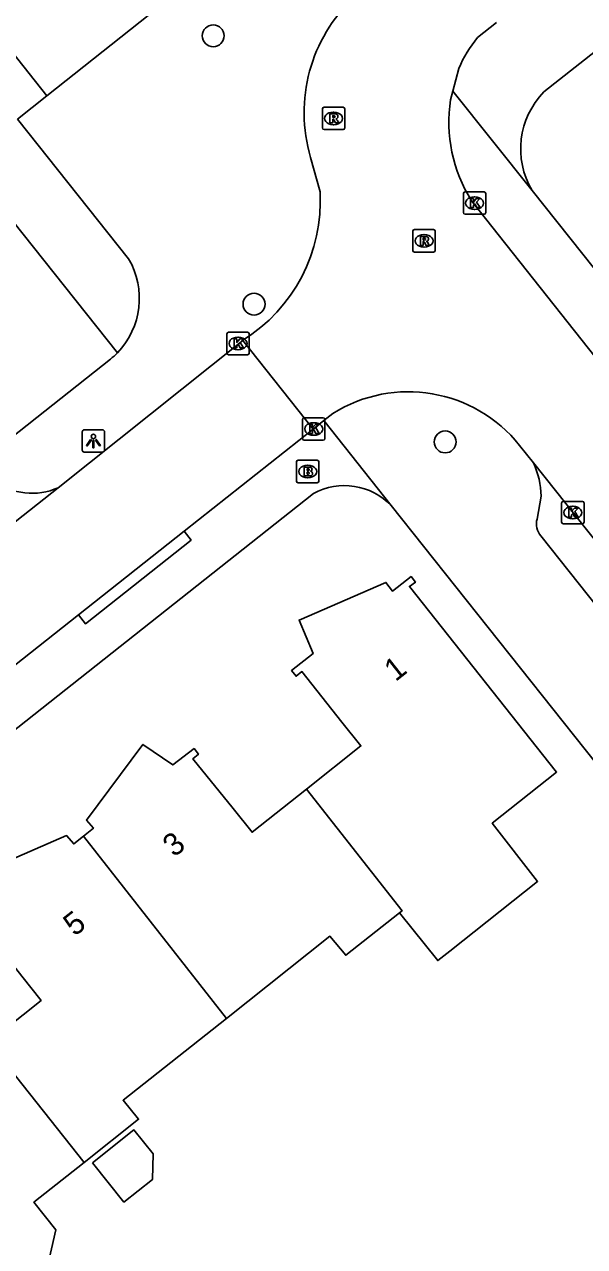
# Model space of a CAD drawing. Extents: x 157321 to 158827, y 386650 to 388532.
# Drawn here: x 157776.3 to 157801.2, y 387429.1 to 387483.7 of the extents above; entities that cross this region are included whole.
import ezdxf

# ---------------------------------------------------------------- set-up
doc = ezdxf.new("R2010")
doc.units = 0
for name, color, linetype in [('IMGEO_Boom', 7, 'Continuous'), ('IMGEO_Brandkraan', 7, 'Continuous'), ('IMGEO_Kolk', 7, 'Continuous'), ('IMGEO_Lichtpunt', 7, 'Continuous'), ('IMGEO_Loofbos', 7, 'Continuous'), ('IMGEO_Pand', 7, 'Continuous'), ('IMGEO_Pand_nummerreeks', 7, 'Continuous'), ('IMGEO_Rijbaan_lokaal_open', 7, 'Continuous'), ('IMGEO_Rioolput', 7, 'Continuous'), ('IMGEO_Voetpad_open', 7, 'Continuous')]:
    doc.layers.add(name, color=color, linetype=linetype)

msp = doc.modelspace()

# ---------------------------------------------------------------- linework, layer by layer
at = {"layer": 'IMGEO_Boom'}
for centre in [(157784.677, 387483.189), (157786.5, 387471.211), (157795.028, 387465.062)]:
    msp.add_circle(centre, 0.489, dxfattribs=at)
at = {"layer": 'IMGEO_Brandkraan'}
for p, q in [((157788.393, 387463.315), (157788.393, 387464.167)), ((157788.468, 387464.241), (157789.32, 387464.241)), ((157788.881, 387464.021), (157788.906, 387464.021)), ((157789.394, 387464.167), (157789.394, 387463.315)), ((157789.32, 387463.241), (157788.468, 387463.241)), ((157788.904, 387463.461), (157788.879, 387463.461))]:
    msp.add_line(p, q, dxfattribs=at)
for points in [[(157788.393, 387463.315), (157788.393, 387464.167)], [(157788.468, 387464.241), (157789.32, 387464.241)], [(157788.741, 387463.941), (157788.741, 387463.541), (157788.954, 387463.541)], [(157788.972, 387463.941), (157788.741, 387463.941)], [(157788.92, 387463.86), (157788.866, 387463.86), (157788.866, 387463.784)], [(157788.866, 387463.784), (157788.919, 387463.784)], [(157789.394, 387464.167), (157789.394, 387463.315)], [(157789.32, 387463.241), (157788.468, 387463.241)], [(157788.928, 387463.708), (157788.866, 387463.708), (157788.866, 387463.627)], [(157788.866, 387463.627), (157788.928, 387463.627)]]:
    msp.add_lwpolyline(points, dxfattribs=at)
for centre, radius, start, end in [((157788.47, 387464.165), 0.0765, 91.552, 178.448), ((157788.47, 387464.165), 0.0765, 91.552, 178.448), ((157788.921, 387463.822), 0.0379, 267.8285, 90.9355), ((157788.976, 387463.796), 0.145, 59.4692, 91.5367), ((157789.001, 387463.843), 0.0922, 285.5137, 58.1501), ((157789.318, 387464.165), 0.0765, 1.552, 88.448), ((157789.318, 387464.165), 0.0765, 1.552, 88.448), ((157788.47, 387463.317), 0.0765, 181.552, 268.448), ((157788.47, 387463.317), 0.0765, 181.552, 268.448), ((157788.929, 387463.667), 0.0404, 269.8759, 90.5077), ((157788.96, 387463.792), 0.251, 268.6676, 293.5347), ((157789.006, 387463.651), 0.105, 301.3115, 78.989), ((157789.318, 387463.317), 0.0765, 271.552, 358.448), ((157789.318, 387463.317), 0.0765, 271.552, 358.448)]:
    msp.add_arc(centre, radius, start, end, dxfattribs=at)
for centre, major_axis, ratio, start_param, end_param in [((157788.88, 387463.741), (-0.387, 0.002), 0.722429, 4.712389, 7.853982), ((157788.905, 387463.741), (-0.39, 0.002), 0.717154, 1.570796, 4.712389)]:
    msp.add_ellipse(centre, major_axis=major_axis, ratio=ratio, start_param=start_param, end_param=end_param, dxfattribs=at)
at = {"layer": 'IMGEO_Kolk'}
for p, q in [((157795.842, 387475.295), (157795.842, 387476.147)), ((157795.917, 387476.221), (157796.769, 387476.221)), ((157796.33, 387476.001), (157796.355, 387476.001)), ((157796.843, 387476.147), (157796.843, 387475.295)), ((157796.769, 387475.221), (157795.917, 387475.221)), ((157796.353, 387475.441), (157796.328, 387475.441)), ((157785.285, 387469.03), (157785.285, 387469.882)), ((157785.36, 387469.956), (157786.212, 387469.956)), ((157786.286, 387469.882), (157786.286, 387469.03)), ((157785.773, 387469.736), (157785.798, 387469.736)), ((157786.212, 387468.956), (157785.36, 387468.956)), ((157785.796, 387469.176), (157785.771, 387469.176)), ((157788.662, 387465.214), (157788.662, 387466.066)), ((157788.737, 387466.14), (157789.589, 387466.14)), ((157789.663, 387466.066), (157789.663, 387465.214)), ((157789.15, 387465.92), (157789.175, 387465.92)), ((157789.589, 387465.14), (157788.737, 387465.14)), ((157789.173, 387465.36), (157789.148, 387465.36)), ((157800.224, 387461.482), (157800.224, 387462.334)), ((157800.299, 387462.408), (157801.151, 387462.408)), ((157800.712, 387462.188), (157800.737, 387462.188)), ((157801.225, 387462.334), (157801.225, 387461.482)), ((157800.735, 387461.628), (157800.71, 387461.628)), ((157801.151, 387461.408), (157800.299, 387461.408))]:
    msp.add_line(p, q, dxfattribs=at)
for points in [[(157795.842, 387475.295), (157795.842, 387476.147)], [(157795.917, 387476.221), (157796.769, 387476.221)], [(157796.163, 387475.921), (157796.286, 387475.921), (157796.286, 387475.77), (157796.416, 387475.921), (157796.58, 387475.921), (157796.434, 387475.77), (157796.587, 387475.521), (157796.435, 387475.521), (157796.35, 387475.685), (157796.286, 387475.618), (157796.286, 387475.521), (157796.163, 387475.521), (157796.163, 387475.921)], [(157796.843, 387476.147), (157796.843, 387475.295)], [(157796.769, 387475.221), (157795.917, 387475.221)], [(157785.285, 387469.03), (157785.285, 387469.882)], [(157785.36, 387469.956), (157786.212, 387469.956)], [(157786.286, 387469.882), (157786.286, 387469.03)], [(157785.606, 387469.656), (157785.729, 387469.656), (157785.729, 387469.505), (157785.859, 387469.656), (157786.023, 387469.656), (157785.877, 387469.505), (157786.03, 387469.256), (157785.878, 387469.256), (157785.793, 387469.42), (157785.729, 387469.353), (157785.729, 387469.256), (157785.606, 387469.256), (157785.606, 387469.656)], [(157786.212, 387468.956), (157785.36, 387468.956)], [(157788.662, 387465.214), (157788.662, 387466.066)], [(157788.737, 387466.14), (157789.589, 387466.14)], [(157789.663, 387466.066), (157789.663, 387465.214)], [(157788.983, 387465.84), (157789.106, 387465.84), (157789.106, 387465.689), (157789.236, 387465.84), (157789.4, 387465.84), (157789.254, 387465.689), (157789.407, 387465.44), (157789.255, 387465.44), (157789.17, 387465.604), (157789.106, 387465.537), (157789.106, 387465.44), (157788.983, 387465.44), (157788.983, 387465.84)], [(157789.589, 387465.14), (157788.737, 387465.14)], [(157800.224, 387461.482), (157800.224, 387462.334)], [(157800.299, 387462.408), (157801.151, 387462.408)], [(157801.225, 387462.334), (157801.225, 387461.482)], [(157800.545, 387462.108), (157800.668, 387462.108), (157800.668, 387461.957), (157800.798, 387462.108), (157800.962, 387462.108), (157800.816, 387461.957), (157800.969, 387461.708), (157800.817, 387461.708), (157800.732, 387461.872), (157800.668, 387461.805), (157800.668, 387461.708), (157800.545, 387461.708), (157800.545, 387462.108)], [(157801.151, 387461.408), (157800.299, 387461.408)]]:
    msp.add_lwpolyline(points, dxfattribs=at)
for centre, start, end in [((157795.919, 387476.145), 91.552, 178.448), ((157795.919, 387476.145), 91.552, 178.448), ((157796.767, 387476.145), 1.552, 88.448), ((157796.767, 387476.145), 1.552, 88.448), ((157795.919, 387475.297), 181.552, 268.448), ((157795.919, 387475.297), 181.552, 268.448), ((157796.767, 387475.297), 271.552, 358.448), ((157796.767, 387475.297), 271.552, 358.448), ((157785.362, 387469.88), 91.552, 178.448), ((157785.362, 387469.88), 91.552, 178.448), ((157786.21, 387469.88), 1.552, 88.448), ((157786.21, 387469.88), 1.552, 88.448), ((157785.362, 387469.032), 181.552, 268.448), ((157785.362, 387469.032), 181.552, 268.448), ((157786.21, 387469.032), 271.552, 358.448), ((157786.21, 387469.032), 271.552, 358.448), ((157788.739, 387466.064), 91.552, 178.448), ((157788.739, 387466.064), 91.552, 178.448), ((157789.587, 387466.064), 1.552, 88.448), ((157789.587, 387466.064), 1.552, 88.448), ((157788.739, 387465.216), 181.552, 268.448), ((157788.739, 387465.216), 181.552, 268.448), ((157789.587, 387465.216), 271.552, 358.448), ((157789.587, 387465.216), 271.552, 358.448), ((157800.301, 387462.332), 91.552, 178.448), ((157800.301, 387462.332), 91.552, 178.448), ((157801.149, 387462.332), 1.552, 88.448), ((157801.149, 387462.332), 1.552, 88.448), ((157800.301, 387461.484), 181.552, 268.448), ((157800.301, 387461.484), 181.552, 268.448), ((157801.149, 387461.484), 271.552, 358.448), ((157801.149, 387461.484), 271.552, 358.448)]:
    msp.add_arc(centre, 0.0765, start, end, dxfattribs=at)
for centre, major_axis, ratio, start_param, end_param in [((157796.329, 387475.721), (-0.387, 0.002), 0.722429, 4.712389, 7.853982), ((157796.354, 387475.721), (-0.39, 0.002), 0.717154, 1.570796, 4.712389), ((157785.772, 387469.456), (-0.387, 0.002), 0.722429, 4.712389, 7.853982), ((157785.797, 387469.456), (-0.39, 0.002), 0.717154, 1.570796, 4.712389), ((157789.149, 387465.64), (-0.387, 0.002), 0.722429, 4.712389, 7.853982), ((157789.174, 387465.64), (-0.39, 0.002), 0.717154, 1.570796, 4.712389), ((157800.711, 387461.908), (-0.387, 0.002), 0.722429, 4.712389, 7.853982), ((157800.736, 387461.908), (-0.39, 0.002), 0.717154, 1.570796, 4.712389)]:
    msp.add_ellipse(centre, major_axis=major_axis, ratio=ratio, start_param=start_param, end_param=end_param, dxfattribs=at)
at = {"layer": 'IMGEO_Lichtpunt'}
for p, q in [((157778.831, 387465.508), (157778.831, 387464.701)), ((157778.831, 387465.508), (157778.831, 387464.701)), ((157779.733, 387465.603), (157778.925, 387465.603)), ((157779.733, 387465.603), (157778.925, 387465.603)), ((157779.827, 387464.701), (157779.827, 387465.508)), ((157779.827, 387464.701), (157779.827, 387465.508)), ((157778.925, 387464.607), (157779.733, 387464.607)), ((157778.925, 387464.607), (157779.733, 387464.607))]:
    msp.add_line(p, q, dxfattribs=at)
for points in [[(157779.205, 387465.172), (157779.244, 387465.144), (157779.056, 387464.882), (157779.018, 387464.909), (157779.205, 387465.172)], [(157779.307, 387465.124), (157779.354, 387465.124), (157779.354, 387464.802), (157779.307, 387464.802), (157779.307, 387465.124)], [(157779.417, 387465.144), (157779.455, 387465.171), (157779.642, 387464.909), (157779.603, 387464.881), (157779.417, 387465.144)]]:
    msp.add_lwpolyline(points, dxfattribs=at)
msp.add_circle((157779.33, 387465.306), 0.0994, dxfattribs=at)
for centre, start, end in [((157778.925, 387465.508), 90, 180), ((157778.925, 387465.508), 90, 180), ((157779.733, 387465.508), 0, 90), ((157779.733, 387465.508), 0, 90), ((157778.925, 387464.701), 180, 270), ((157778.925, 387464.701), 180, 270), ((157779.733, 387464.701), 270, 0), ((157779.733, 387464.701), 270, 360)]:
    msp.add_arc(centre, 0.0946, start, end, dxfattribs=at)
at = {"layer": 'IMGEO_Loofbos'}
msp.add_lwpolyline([(157759.323, 387500.378), (157756.975, 387498.511), (157780.403, 387469.041)], dxfattribs=at)
at = {"layer": 'IMGEO_Pand'}
for points in [[(157788.843, 387449.567), (157791.267, 387451.49), (157790.422, 387452.555), (157788.635, 387454.808), (157788.377, 387454.604), (157788.178, 387454.854), (157789.136, 387455.611), (157788.506, 387457.108), (157792.381, 387458.794), (157792.672, 387458.405), (157793.506, 387459.052), (157793.701, 387458.797), (157793.436, 387458.611), (157800.002, 387450.329), (157797.127, 387448.042), (157799.151, 387445.444), (157795.233, 387442.339), (157794.695, 387441.913), (157792.985, 387444.04)], [(157778.892, 387447.471), (157779.329, 387447.821), (157779.024, 387448.185), (157781.541, 387451.557), (157782.876, 387450.646), (157783.82, 387451.378), (157784.018, 387451.122), (157783.77, 387450.921), (157785.564, 387448.696), (157786.414, 387447.641), (157788.843, 387449.567)], [(157792.985, 387444.04), (157793.103, 387444.133), (157788.843, 387449.567)], [(157774.645, 387438.27), (157776.997, 387440.132), (157776.136, 387441.22), (157774.361, 387443.462), (157774.11, 387443.263), (157773.911, 387443.514), (157774.886, 387444.292), (157774.261, 387445.815), (157778.133, 387447.488), (157778.455, 387447.122), (157778.892, 387447.471)], [(157778.892, 387447.471), (157785.263, 387439.334)], [(157792.985, 387444.04), (157790.594, 387442.149), (157789.886, 387443), (157785.263, 387439.334)], [(157785.263, 387439.334), (157780.651, 387435.677), (157781.348, 387434.834), (157778.92, 387432.906)], [(157774.645, 387438.27), (157778.92, 387432.906)], [(157779.291, 387432.889), (157781.137, 387434.355), (157781.993, 387433.28), (157781.96, 387432.136), (157780.692, 387431.13), (157779.291, 387432.889)], [(157778.92, 387432.906), (157776.676, 387431.125), (157777.655, 387429.896), (157777.077, 387427.347), (157773.867, 387424.789), (157773.802, 387424.871)]]:
    msp.add_lwpolyline(points, dxfattribs=at)
at = {"layer": 'IMGEO_Rijbaan_lokaal_open'}
for points in [[(157796.478, 387483.111), (157797.32, 387483.775)], [(157795.374, 387480.721), (157795.64, 387481.73)], [(157795.374, 387480.721), (157795.273, 387480.336)], [(157789.026, 387477.759), (157789.447, 387476.225)], [(157796.204, 387475.829), (157804.483, 387465.37)], [(157785.992, 387469.595), (157777.753, 387463.018)], [(157789.134, 387465.635), (157785.992, 387469.595)], [(157789.134, 387465.635), (157789.608, 387466.011)], [(157789.608, 387466.011), (157790.008, 387466.328)], [(157783.382, 387461.072), (157789.134, 387465.635)], [(157798.349, 387464.907), (157798.966, 387464.127)], [(157798.966, 387464.127), (157834.194, 387419.818)], [(157777.753, 387463.018), (157742.004, 387434.766)], [(157778.663, 387457.339), (157783.382, 387461.072)], [(157769.289, 387449.931), (157778.663, 387457.339)]]:
    msp.add_lwpolyline(points, dxfattribs=at)
for centre, radius, start, end in [((157795.793, 387479.764), 7.058, 133.2975, 196.5034), ((157800.518, 387479.715), 5.278, 139.9471, 157.5535), ((157801.765, 387479.327), 6.57, 171.1681, 212.1745), ((157782.124, 387475.826), 7.333, 301.8289, 3.1216), ((157793.384, 387460.953), 6.347, 38.5324, 122.1311)]:
    msp.add_arc(centre, radius, start, end, dxfattribs=at)
at = {"layer": 'IMGEO_Rioolput'}
for p, q in [((157789.547, 387479.075), (157789.547, 387479.927)), ((157789.622, 387480.001), (157790.474, 387480.001)), ((157790.035, 387479.781), (157790.06, 387479.781)), ((157790.548, 387479.927), (157790.548, 387479.075)), ((157790.058, 387479.221), (157790.033, 387479.221)), ((157790.474, 387479.001), (157789.622, 387479.001)), ((157793.585, 387473.61), (157793.585, 387474.462)), ((157793.66, 387474.536), (157794.512, 387474.536)), ((157794.073, 387474.316), (157794.098, 387474.316)), ((157794.586, 387474.462), (157794.586, 387473.61)), ((157794.096, 387473.756), (157794.071, 387473.756)), ((157794.512, 387473.536), (157793.66, 387473.536))]:
    msp.add_line(p, q, dxfattribs=at)
for points in [[(157789.547, 387479.075), (157789.547, 387479.927)], [(157789.622, 387480.001), (157790.474, 387480.001)], [(157790.136, 387479.699), (157789.884, 387479.701), (157789.884, 387479.301)], [(157790.062, 387479.62), (157790.008, 387479.62), (157790.008, 387479.539)], [(157790.548, 387479.927), (157790.548, 387479.075)], [(157789.884, 387479.301), (157790.008, 387479.301), (157790.008, 387479.463), (157790.019, 387479.463)], [(157790.008, 387479.539), (157790.06, 387479.539)], [(157790.066, 387479.434), (157790.137, 387479.301), (157790.277, 387479.301), (157790.212, 387479.427)], [(157790.474, 387479.001), (157789.622, 387479.001)], [(157793.585, 387473.61), (157793.585, 387474.462)], [(157793.66, 387474.536), (157794.512, 387474.536)], [(157794.174, 387474.234), (157793.922, 387474.236), (157793.922, 387473.836)], [(157794.1, 387474.155), (157794.046, 387474.155), (157794.046, 387474.074)], [(157794.586, 387474.462), (157794.586, 387473.61)], [(157793.922, 387473.836), (157794.046, 387473.836), (157794.046, 387473.998), (157794.057, 387473.998)], [(157794.046, 387474.074), (157794.098, 387474.074)], [(157794.104, 387473.969), (157794.175, 387473.836), (157794.315, 387473.836), (157794.25, 387473.962)], [(157794.512, 387473.536), (157793.66, 387473.536)]]:
    msp.add_lwpolyline(points, dxfattribs=at)
for centre, radius, start, end in [((157789.624, 387479.925), 0.0765, 91.552, 178.448), ((157789.624, 387479.925), 0.0765, 91.552, 178.448), ((157790.068, 387479.524), 0.0964, 77.0061, 93.1865), ((157790.082, 387479.581), 0.0378, 276.6634, 79.6772), ((157790.135, 387479.589), 0.109, 350.3612, 89.416), ((157790.472, 387479.925), 0.0765, 1.552, 88.448), ((157790.472, 387479.925), 0.0765, 1.552, 88.448), ((157789.624, 387479.077), 0.0765, 181.552, 268.448), ((157789.624, 387479.077), 0.0765, 181.552, 268.448), ((157790.018, 387479.41), 0.0533, 26.0293, 88.6989), ((157790.044, 387479.728), 0.19, 274.7715, 282.9687), ((157790.133, 387479.589), 0.112, 277.5842, 350.9817), ((157790.117, 387479.374), 0.108, 29.5134, 73.7905), ((157790.472, 387479.077), 0.0765, 271.552, 358.448), ((157790.472, 387479.077), 0.0765, 271.552, 358.448), ((157793.662, 387474.46), 0.0765, 91.552, 178.448), ((157793.662, 387474.46), 0.0765, 91.552, 178.448), ((157794.106, 387474.059), 0.0964, 77.0061, 93.1865), ((157794.12, 387474.116), 0.0378, 276.6634, 79.6772), ((157794.173, 387474.124), 0.109, 350.3612, 89.416), ((157794.51, 387474.46), 0.0765, 1.552, 88.448), ((157794.51, 387474.46), 0.0765, 1.552, 88.448), ((157793.662, 387473.612), 0.0765, 181.552, 268.448), ((157793.662, 387473.612), 0.0765, 181.552, 268.448), ((157794.056, 387473.945), 0.0533, 26.0293, 88.6989), ((157794.082, 387474.263), 0.19, 274.7715, 282.9687), ((157794.171, 387474.124), 0.112, 277.5842, 350.9817), ((157794.155, 387473.909), 0.108, 29.5134, 73.7905), ((157794.51, 387473.612), 0.0765, 271.552, 358.448), ((157794.51, 387473.612), 0.0765, 271.552, 358.448)]:
    msp.add_arc(centre, radius, start, end, dxfattribs=at)
for centre, major_axis, ratio, start_param, end_param in [((157790.034, 387479.501), (-0.387, 0.002), 0.722429, 4.712389, 7.853982), ((157790.059, 387479.501), (-0.39, 0.002), 0.717154, 1.570796, 4.712389), ((157794.072, 387474.036), (-0.387, 0.002), 0.722429, 4.712389, 7.853982), ((157794.097, 387474.036), (-0.39, 0.002), 0.717154, 1.570796, 4.712389)]:
    msp.add_ellipse(centre, major_axis=major_axis, ratio=ratio, start_param=start_param, end_param=end_param, dxfattribs=at)
at = {"layer": 'IMGEO_Voetpad_open'}
for points in [[(157777.254, 387480.504), (157788.46, 387489.409), (157801.788, 387500), (157809.599, 387506.206), (157819.244, 387513.872), (157824.278, 387517.873), (157829.287, 387521.854)], [(157799.439, 387480.688), (157807.747, 387487.251), (157815.987, 387493.76), (157823.234, 387499.485), (157830.533, 387505.25), (157839.124, 387512.036)], [(157760.625, 387501.492), (157769.911, 387489.771), (157777.254, 387480.504)], [(157798.908, 387476.281), (157795.374, 387480.721)], [(157775.948, 387479.466), (157777.254, 387480.504)], [(157780.901, 387473.236), (157775.948, 387479.466)], [(157839.999, 387424.65), (157798.908, 387476.281)], [(157780.092, 387468.756), (157733.955, 387432.23)], [(157789.608, 387466.011), (157792.621, 387462.222)], [(157789.148, 387462.761), (157739.933, 387423.805), (157719.941, 387407.98), (157719.213, 387407.404)], [(157775.543, 387462.907), (157776.269, 387462.784)], [(157829.84, 387415.407), (157821.666, 387425.688), (157811.017, 387439.083), (157801.273, 387451.34), (157792.621, 387462.222)], [(157799.128, 387461.621), (157799.31, 387462.636)], [(157783.382, 387461.072), (157783.692, 387460.68), (157778.973, 387456.947), (157778.663, 387457.339)], [(157831.13, 387420.795), (157799.299, 387460.867)]]:
    msp.add_lwpolyline(points, dxfattribs=at)
for centre, radius, start, end in [((157802.047, 387478.138), 3.648, 135.6499, 210.6092), ((157777.889, 387471.467), 3.493, 316.0262, 30.4337), ((157777.886, 387471.475), 3.502, 309.0489, 315.9553), ((157795.663, 387462.58), 3.648, 0.8847, 25.0989), ((157776.581, 387465.63), 2.863, 263.7522, 294.1692), ((157790.531, 387460.214), 2.898, 43.8493, 118.5071), ((157799.972, 387461.416), 0.869, 166.3607, 219.1953)]:
    msp.add_arc(centre, radius, start, end, dxfattribs=at)

# ---------------------------------------------------------------- texts
at = {"layer": 'IMGEO_Pand_nummerreeks'}
for s, rotation, p in [('1', 38.3143, (157792.811, 387454.335)), ('3', 38.5355, (157782.93, 387446.496)), ('5', 38.4123, (157778.492, 387442.966))]:
    msp.add_text(s, height=1, rotation=rotation, dxfattribs=at).set_placement(p)

doc.saveas('drawing.dxf')
